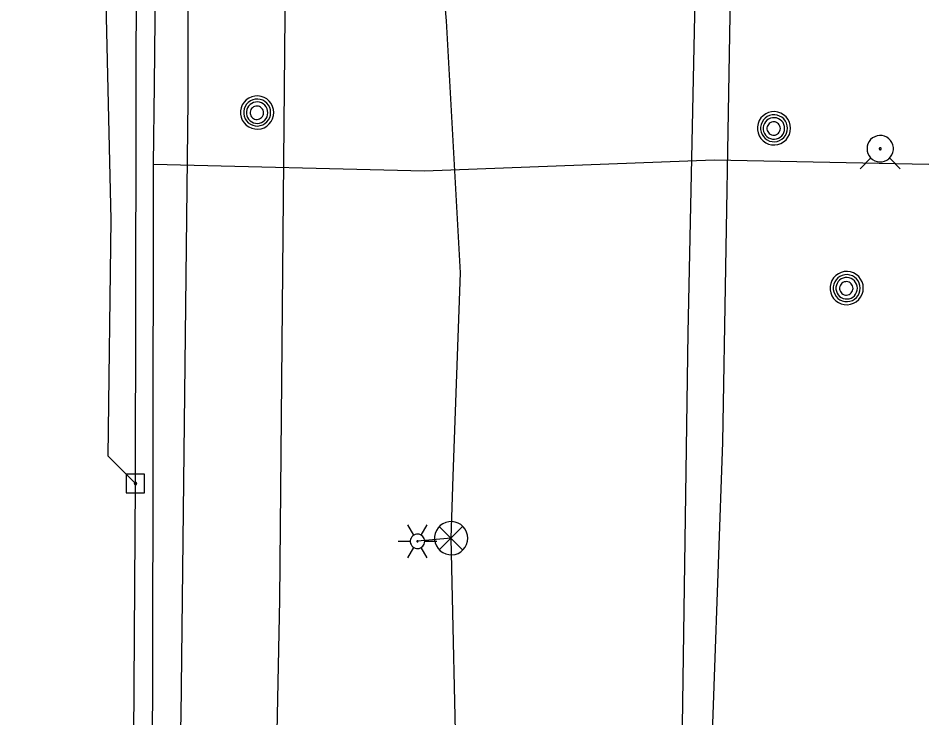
# Model space of a CAD drawing. Extents: x 600849 to 606371, y 330010 to 403088.
# Drawn here: x 601990.9 to 602171.6, y 362292.1 to 362430.8 of the extents above; entities that cross this region are included whole.
import ezdxf

# ---------------------------------------------------------------- set-up
doc = ezdxf.new("R2010")
doc.units = 0
for name, color, linetype in [('E_LTG', 7, 'Continuous'), ('E_SIG', 7, 'Continuous'), ('E_UTL_E_UG', 7, 'Continuous'), ('E_UTL_EPowerPole', 7, 'Continuous'), ('E_UTL_FO_UG', 7, 'Continuous'), ('E_UTL_G_UG', 7, 'Continuous'), ('E_UTL_MH', 7, 'Continuous'), ('E_UTL_Overhead', 7, 'Continuous'), ('E_UTL_T_UG', 7, 'Continuous'), ('E_UTL_W_UG', 7, 'Continuous'), ('E_UTL_WHydrant', 7, 'Continuous')]:
    doc.layers.add(name, color=color, linetype=linetype)

msp = doc.modelspace()

# ---------------------------------------------------------------- linework, layer by layer
at = {"layer": 'E_LTG'}
for points in [[(602069.42, 362328.37), (602068.23, 362330.43)], [(602070.85, 362328.37), (602072.04, 362330.43)], [(602071.56, 362327.13), (602071.54, 362327.4), (602071.46, 362327.66), (602071.34, 362327.91), (602071.17, 362328.12), (602070.96, 362328.3), (602070.73, 362328.43), (602070.47, 362328.52), (602070.2, 362328.56), (602069.93, 362328.55), (602069.67, 362328.48), (602069.42, 362328.37), (602069.2, 362328.21), (602069.01, 362328.02), (602068.86, 362327.79), (602068.76, 362327.54), (602068.71, 362327.27), (602068.71, 362327), (602068.76, 362326.73), (602068.86, 362326.48), (602069.01, 362326.25), (602069.2, 362326.05), (602069.42, 362325.9), (602069.67, 362325.78), (602069.93, 362325.72), (602070.2, 362325.71), (602070.47, 362325.74), (602070.73, 362325.83), (602070.96, 362325.97), (602071.17, 362326.15), (602071.34, 362326.36), (602071.46, 362326.6), (602071.54, 362326.86), (602071.56, 362327.13)], [(602071.56, 362327.13), (602071.54, 362327.4), (602071.46, 362327.66), (602071.34, 362327.91), (602071.17, 362328.12), (602070.96, 362328.3), (602070.73, 362328.43), (602070.47, 362328.52), (602070.2, 362328.56), (602069.93, 362328.55), (602069.67, 362328.48), (602069.42, 362328.37), (602069.2, 362328.21), (602069.01, 362328.02), (602068.86, 362327.79), (602068.76, 362327.54), (602068.71, 362327.27), (602068.71, 362327), (602068.76, 362326.73), (602068.86, 362326.48), (602069.01, 362326.25), (602069.2, 362326.05), (602069.42, 362325.9), (602069.67, 362325.78), (602069.93, 362325.72), (602070.2, 362325.71), (602070.47, 362325.74), (602070.73, 362325.83), (602070.96, 362325.97), (602071.17, 362326.15), (602071.34, 362326.36), (602071.46, 362326.6), (602071.54, 362326.86), (602071.56, 362327.13)], [(602071.56, 362327.13), (602071.54, 362327.4), (602071.46, 362327.66), (602071.34, 362327.91), (602071.17, 362328.12), (602070.96, 362328.3), (602070.73, 362328.43), (602070.47, 362328.52), (602070.2, 362328.56), (602069.93, 362328.55), (602069.67, 362328.48), (602069.42, 362328.37), (602069.2, 362328.21), (602069.01, 362328.02), (602068.86, 362327.79), (602068.76, 362327.54), (602068.71, 362327.27), (602068.71, 362327), (602068.76, 362326.73), (602068.86, 362326.48), (602069.01, 362326.25), (602069.2, 362326.05), (602069.42, 362325.9), (602069.67, 362325.78), (602069.93, 362325.72), (602070.2, 362325.71), (602070.47, 362325.74), (602070.73, 362325.83), (602070.96, 362325.97), (602071.17, 362326.15), (602071.34, 362326.36), (602071.46, 362326.6), (602071.54, 362326.86), (602071.56, 362327.13)], [(602066.32, 362327.13), (602068.7, 362327.13)], [(602070.25, 362327.13), (602070.25, 362327.16), (602070.24, 362327.18), (602070.23, 362327.2), (602070.22, 362327.22), (602070.2, 362327.23), (602070.18, 362327.24), (602070.16, 362327.25), (602070.14, 362327.25), (602070.12, 362327.25), (602070.09, 362327.25), (602070.07, 362327.24), (602070.06, 362327.22), (602070.04, 362327.21), (602070.03, 362327.19), (602070.02, 362327.17), (602070.02, 362327.14), (602070.02, 362327.12), (602070.02, 362327.1), (602070.03, 362327.08), (602070.04, 362327.06), (602070.06, 362327.04), (602070.07, 362327.03), (602070.09, 362327.02), (602070.12, 362327.02), (602070.14, 362327.01), (602070.16, 362327.02), (602070.18, 362327.03), (602070.2, 362327.04), (602070.22, 362327.05), (602070.23, 362327.07), (602070.24, 362327.09), (602070.25, 362327.11), (602070.25, 362327.13)], [(602071.56, 362327.13), (602073.94, 362327.13)], [(602068.23, 362323.83), (602069.42, 362325.9)], [(602072.04, 362323.83), (602070.85, 362325.9)]]:
    msp.add_lwpolyline(points, dxfattribs=at)
at = {"layer": 'E_SIG'}
for points in [[(602080.11, 362327.76), (602080.05, 362328.38), (602079.87, 362328.98), (602079.59, 362329.54), (602079.2, 362330.03), (602078.72, 362330.44), (602078.18, 362330.76), (602077.59, 362330.96), (602076.97, 362331.05), (602076.34, 362331.02), (602075.73, 362330.88), (602075.16, 362330.61), (602074.65, 362330.25), (602074.22, 362329.8), (602073.88, 362329.27), (602073.64, 362328.69), (602073.53, 362328.07), (602073.53, 362327.44), (602073.64, 362326.83), (602073.88, 362326.24), (602074.22, 362325.72), (602074.65, 362325.26), (602075.16, 362324.9), (602075.73, 362324.64), (602076.34, 362324.49), (602076.97, 362324.46), (602077.59, 362324.55), (602078.18, 362324.75), (602078.72, 362325.07), (602079.2, 362325.48), (602079.59, 362325.97), (602079.87, 362326.53), (602080.05, 362327.13), (602080.11, 362327.76)], [(602079.07, 362330.09), (602074.46, 362325.43)], [(602074.46, 362330.04), (602079.12, 362325.39)]]:
    msp.add_lwpolyline(points, dxfattribs=at)
at = {"layer": 'E_UTL_E_UG'}
for points in [[(602127.16, 361969.58), (602118.86, 362084.69), (602120.78, 362185.95), (602122.24, 362258.58), (602123.84, 362368.46), (602125.59, 362450.35), (602124.93, 362550.41), (602127.73, 362610.78), (602126.17, 362644.72), (602128.54, 362722.37), (602129.66, 362860.25), (602130.66, 362957.55), (602132.2, 363238.39)], [(601990.89, 362161.71), (602000.2, 362169.24), (602002.42, 362170.35), (602013.65, 362177.81), (602031.68, 362181.87), (602062.88, 362189.43), (602074.49, 362234.65), (602077.96, 362277.66), (602076.81, 362327.76), (602077.23, 362340.04), (602078.64, 362380.35), (602075.91, 362430.33), (602069.35, 362504.17), (602068.62, 362512.42), (602070.15, 362602.43), (602073.48, 362696.99), (602074.18, 362713.08), (602078.02, 362713.41)], [(602008.74, 362344), (602009.37, 362390.94), (602006.47, 362514.12)], [(602008.74, 362344), (602014.17, 362338.59)], [(602076.81, 362327.76), (602070.13, 362327.13)]]:
    msp.add_lwpolyline(points, dxfattribs=at)
at = {"layer": 'E_UTL_EPowerPole'}
for points in [[(602014.14, 362340.44), (602014.14, 362343.34)], [(602015.98, 362340.44), (602012.29, 362340.44)], [(602012.29, 362340.44), (602012.29, 362336.74)], [(602014.41, 362338.59), (602014.4, 362338.64), (602014.39, 362338.68), (602014.37, 362338.72), (602014.34, 362338.76), (602014.31, 362338.79), (602014.27, 362338.81), (602014.23, 362338.82), (602014.18, 362338.83), (602014.14, 362338.83), (602014.09, 362338.82), (602014.05, 362338.8), (602014.01, 362338.77), (602013.98, 362338.74), (602013.96, 362338.7), (602013.94, 362338.66), (602013.93, 362338.62), (602013.93, 362338.57), (602013.94, 362338.53), (602013.96, 362338.48), (602013.98, 362338.45), (602014.01, 362338.41), (602014.05, 362338.39), (602014.09, 362338.37), (602014.14, 362338.36), (602014.18, 362338.35), (602014.23, 362338.36), (602014.27, 362338.38), (602014.31, 362338.4), (602014.34, 362338.43), (602014.37, 362338.46), (602014.39, 362338.5), (602014.4, 362338.55), (602014.41, 362338.59)], [(602015.98, 362336.74), (602015.98, 362340.44)], [(602012.29, 362336.74), (602015.98, 362336.74)]]:
    msp.add_lwpolyline(points, dxfattribs=at)
at = {"layer": 'E_UTL_FO_UG'}
msp.add_lwpolyline([(602127.89, 362175.18), (602126.8, 362194.14), (602128.15, 362274.2), (602130.71, 362346.76), (602132.5, 362450.75), (602133.15, 362532.1), (602131.45, 362611.96), (602133.29, 362640.79), (602135.72, 362686.34), (602124.01, 362688.17), (602135.59, 362690.4), (602139.13, 362767.82), (602137.22, 362813.98), (602144.45, 362819.7), (602163.94, 362825.93)], dxfattribs=at)
at = {"layer": 'E_UTL_G_UG'}
for points in [[(602006.19, 361898.25), (602007.8, 361966.28), (602006.99, 362034.08), (602007.38, 362096.36), (602006.23, 362168.05), (602009.29, 362218.56), (602016.32, 362228.29), (602017.54, 362278.74), (602017.69, 362337.76), (602017.76, 362401.91), (602017.91, 362417.63), (602019.15, 362534.49), (602010.83, 362544.4)], [(602017.76, 362401.91), (602071.5, 362400.58), (602129, 362402.77), (602171.6, 362401.9)]]:
    msp.add_lwpolyline(points, dxfattribs=at)
at = {"layer": 'E_UTL_MH'}
for points in [[(602041.6, 362412.16), (602041.55, 362412.78), (602041.37, 362413.38), (602041.08, 362413.94), (602040.69, 362414.43), (602040.22, 362414.84), (602039.68, 362415.16), (602039.08, 362415.36), (602038.46, 362415.45), (602037.84, 362415.42), (602037.23, 362415.27), (602036.65, 362415.01), (602036.14, 362414.65), (602035.71, 362414.2), (602035.37, 362413.67), (602035.14, 362413.09), (602035.02, 362412.47), (602035.02, 362411.84), (602035.14, 362411.23), (602035.37, 362410.64), (602035.71, 362410.12), (602036.14, 362409.66), (602036.65, 362409.3), (602037.23, 362409.04), (602037.84, 362408.89), (602038.46, 362408.86), (602039.08, 362408.95), (602039.68, 362409.15), (602040.22, 362409.47), (602040.69, 362409.88), (602041.08, 362410.37), (602041.37, 362410.93), (602041.55, 362411.53), (602041.6, 362412.16)], [(602040.99, 362412.15), (602040.94, 362412.66), (602040.8, 362413.15), (602040.56, 362413.6), (602040.25, 362414), (602039.87, 362414.33), (602039.42, 362414.59), (602038.94, 362414.75), (602038.44, 362414.82), (602037.93, 362414.8), (602037.44, 362414.68), (602036.97, 362414.47), (602036.56, 362414.17), (602036.21, 362413.81), (602035.93, 362413.38), (602035.74, 362412.91), (602035.65, 362412.41), (602035.65, 362411.9), (602035.74, 362411.4), (602035.93, 362410.92), (602036.21, 362410.5), (602036.56, 362410.13), (602036.97, 362409.83), (602037.44, 362409.62), (602037.93, 362409.5), (602038.44, 362409.48), (602038.94, 362409.55), (602039.42, 362409.72), (602039.87, 362409.97), (602040.25, 362410.3), (602040.56, 362410.7), (602040.8, 362411.16), (602040.94, 362411.64), (602040.99, 362412.15)], [(602040.43, 362412.12), (602040.39, 362412.53), (602040.27, 362412.91), (602040.09, 362413.27), (602039.84, 362413.59), (602039.53, 362413.86), (602039.18, 362414.06), (602038.8, 362414.19), (602038.4, 362414.25), (602037.99, 362414.23), (602037.6, 362414.13), (602037.23, 362413.97), (602036.9, 362413.73), (602036.62, 362413.44), (602036.4, 362413.1), (602036.25, 362412.72), (602036.18, 362412.32), (602036.18, 362411.92), (602036.25, 362411.52), (602036.4, 362411.15), (602036.62, 362410.81), (602036.9, 362410.51), (602037.23, 362410.28), (602037.6, 362410.11), (602037.99, 362410.01), (602038.4, 362410), (602038.8, 362410.05), (602039.18, 362410.19), (602039.53, 362410.39), (602039.84, 362410.65), (602040.09, 362410.97), (602040.27, 362411.33), (602040.39, 362411.72), (602040.43, 362412.12)], [(602039.57, 362412.11), (602039.55, 362412.36), (602039.48, 362412.6), (602039.36, 362412.83), (602039.2, 362413.03), (602039.01, 362413.19), (602038.79, 362413.32), (602038.55, 362413.4), (602038.3, 362413.44), (602038.05, 362413.43), (602037.8, 362413.37), (602037.57, 362413.26), (602037.37, 362413.11), (602037.19, 362412.93), (602037.05, 362412.72), (602036.96, 362412.48), (602036.91, 362412.23), (602036.91, 362411.98), (602036.96, 362411.73), (602037.05, 362411.5), (602037.19, 362411.28), (602037.37, 362411.1), (602037.57, 362410.95), (602037.8, 362410.85), (602038.05, 362410.79), (602038.3, 362410.78), (602038.55, 362410.81), (602038.79, 362410.9), (602039.01, 362411.02), (602039.2, 362411.19), (602039.36, 362411.39), (602039.48, 362411.61), (602039.55, 362411.85), (602039.57, 362412.11)], [(602144.18, 362409.03), (602144.12, 362409.65), (602143.95, 362410.26), (602143.66, 362410.81), (602143.27, 362411.31), (602142.8, 362411.72), (602142.25, 362412.03), (602141.66, 362412.24), (602141.04, 362412.33), (602140.41, 362412.3), (602139.8, 362412.15), (602139.23, 362411.89), (602138.72, 362411.52), (602138.29, 362411.07), (602137.95, 362410.54), (602137.72, 362409.96), (602137.6, 362409.34), (602137.6, 362408.72), (602137.72, 362408.1), (602137.95, 362407.52), (602138.29, 362406.99), (602138.72, 362406.54), (602139.23, 362406.17), (602139.8, 362405.91), (602140.41, 362405.76), (602141.04, 362405.73), (602141.66, 362405.82), (602142.25, 362406.03), (602142.8, 362406.34), (602143.27, 362406.75), (602143.66, 362407.25), (602143.95, 362407.8), (602144.12, 362408.41), (602144.18, 362409.03)], [(602143.57, 362409.03), (602143.52, 362409.53), (602143.38, 362410.02), (602143.14, 362410.47), (602142.83, 362410.87), (602142.44, 362411.21), (602142, 362411.46), (602141.52, 362411.63), (602141.02, 362411.7), (602140.51, 362411.68), (602140.02, 362411.56), (602139.55, 362411.34), (602139.14, 362411.05), (602138.79, 362410.68), (602138.51, 362410.25), (602138.32, 362409.78), (602138.23, 362409.28), (602138.23, 362408.77), (602138.32, 362408.27), (602138.51, 362407.8), (602138.79, 362407.37), (602139.14, 362407), (602139.55, 362406.71), (602140.02, 362406.5), (602140.51, 362406.38), (602141.02, 362406.35), (602141.52, 362406.42), (602142, 362406.59), (602142.44, 362406.85), (602142.83, 362407.18), (602143.14, 362407.58), (602143.38, 362408.03), (602143.52, 362408.52), (602143.57, 362409.03)], [(602143, 362409), (602142.97, 362409.4), (602142.85, 362409.79), (602142.67, 362410.15), (602142.42, 362410.47), (602142.11, 362410.73), (602141.76, 362410.93), (602141.38, 362411.07), (602140.98, 362411.12), (602140.57, 362411.1), (602140.18, 362411.01), (602139.81, 362410.84), (602139.48, 362410.61), (602139.2, 362410.31), (602138.98, 362409.97), (602138.83, 362409.6), (602138.76, 362409.2), (602138.76, 362408.79), (602138.83, 362408.4), (602138.98, 362408.02), (602139.2, 362407.68), (602139.48, 362407.39), (602139.81, 362407.15), (602140.18, 362406.99), (602140.57, 362406.89), (602140.98, 362406.87), (602141.38, 362406.93), (602141.76, 362407.06), (602142.11, 362407.26), (602142.42, 362407.53), (602142.67, 362407.85), (602142.85, 362408.21), (602142.97, 362408.59), (602143, 362409)], [(602142.15, 362408.98), (602142.13, 362409.23), (602142.05, 362409.48), (602141.94, 362409.7), (602141.78, 362409.9), (602141.59, 362410.07), (602141.37, 362410.19), (602141.13, 362410.28), (602140.88, 362410.31), (602140.63, 362410.3), (602140.38, 362410.24), (602140.15, 362410.14), (602139.95, 362409.99), (602139.77, 362409.81), (602139.63, 362409.59), (602139.54, 362409.36), (602139.49, 362409.11), (602139.49, 362408.86), (602139.54, 362408.61), (602139.63, 362408.37), (602139.77, 362408.16), (602139.95, 362407.98), (602140.15, 362407.83), (602140.38, 362407.72), (602140.63, 362407.66), (602140.88, 362407.65), (602141.13, 362407.69), (602141.37, 362407.77), (602141.59, 362407.9), (602141.78, 362408.06), (602141.94, 362408.26), (602142.05, 362408.49), (602142.13, 362408.73), (602142.15, 362408.98)], [(602158.61, 362377.34), (602158.55, 362377.96), (602158.37, 362378.56), (602158.08, 362379.12), (602157.69, 362379.61), (602157.22, 362380.03), (602156.68, 362380.34), (602156.08, 362380.54), (602155.46, 362380.63), (602154.84, 362380.6), (602154.23, 362380.46), (602153.66, 362380.2), (602153.15, 362379.83), (602152.71, 362379.38), (602152.37, 362378.85), (602152.14, 362378.27), (602152.02, 362377.65), (602152.02, 362377.02), (602152.14, 362376.41), (602152.37, 362375.83), (602152.71, 362375.3), (602153.15, 362374.84), (602153.66, 362374.48), (602154.23, 362374.22), (602154.84, 362374.07), (602155.46, 362374.04), (602156.08, 362374.13), (602156.68, 362374.34), (602157.22, 362374.65), (602157.69, 362375.06), (602158.08, 362375.55), (602158.37, 362376.11), (602158.55, 362376.71), (602158.61, 362377.34)], [(602157.99, 362377.33), (602157.94, 362377.84), (602157.8, 362378.33), (602157.57, 362378.78), (602157.25, 362379.18), (602156.87, 362379.51), (602156.43, 362379.77), (602155.95, 362379.93), (602155.44, 362380.01), (602154.93, 362379.98), (602154.44, 362379.86), (602153.98, 362379.65), (602153.56, 362379.36), (602153.21, 362378.99), (602152.93, 362378.56), (602152.75, 362378.09), (602152.65, 362377.59), (602152.65, 362377.08), (602152.75, 362376.58), (602152.93, 362376.11), (602153.21, 362375.68), (602153.56, 362375.31), (602153.98, 362375.01), (602154.44, 362374.8), (602154.93, 362374.68), (602155.44, 362374.66), (602155.95, 362374.73), (602156.43, 362374.9), (602156.87, 362375.15), (602157.25, 362375.49), (602157.57, 362375.89), (602157.8, 362376.34), (602157.94, 362376.83), (602157.99, 362377.33)], [(602157.43, 362377.3), (602157.39, 362377.71), (602157.28, 362378.1), (602157.09, 362378.46), (602156.84, 362378.77), (602156.53, 362379.04), (602156.18, 362379.24), (602155.8, 362379.37), (602155.4, 362379.43), (602155, 362379.41), (602154.6, 362379.32), (602154.23, 362379.15), (602153.9, 362378.91), (602153.63, 362378.62), (602153.41, 362378.28), (602153.26, 362377.9), (602153.18, 362377.51), (602153.18, 362377.1), (602153.26, 362376.7), (602153.41, 362376.33), (602153.63, 362375.99), (602153.9, 362375.7), (602154.23, 362375.46), (602154.6, 362375.29), (602155, 362375.2), (602155.4, 362375.18), (602155.8, 362375.24), (602156.18, 362375.37), (602156.53, 362375.57), (602156.84, 362375.84), (602157.09, 362376.15), (602157.28, 362376.51), (602157.39, 362376.9), (602157.43, 362377.3)], [(602156.57, 362377.29), (602156.55, 362377.54), (602156.48, 362377.78), (602156.36, 362378.01), (602156.2, 362378.21), (602156.01, 362378.37), (602155.79, 362378.5), (602155.55, 362378.58), (602155.3, 362378.62), (602155.05, 362378.61), (602154.8, 362378.55), (602154.57, 362378.44), (602154.37, 362378.3), (602154.19, 362378.11), (602154.06, 362377.9), (602153.96, 362377.66), (602153.91, 362377.42), (602153.91, 362377.16), (602153.96, 362376.91), (602154.06, 362376.68), (602154.19, 362376.47), (602154.37, 362376.28), (602154.57, 362376.14), (602154.8, 362376.03), (602155.05, 362375.97), (602155.3, 362375.96), (602155.55, 362375.99), (602155.79, 362376.08), (602156.01, 362376.2), (602156.2, 362376.37), (602156.36, 362376.57), (602156.48, 362376.79), (602156.55, 362377.04), (602156.57, 362377.29)]]:
    msp.add_lwpolyline(points, dxfattribs=at)
at = {"layer": 'E_UTL_Overhead'}
msp.add_lwpolyline([(602006.07, 361225.37), (602007.31, 361412.08), (602007.49, 361460.34), (602006.99, 361560.97), (602010.23, 361723.79), (602008.35, 361890.76), (602011.4, 362030.82), (602013.06, 362167.76), (602014.17, 362338.59), (602014.48, 362518.11), (602015.76, 362635.51)], dxfattribs=at)
at = {"layer": 'E_UTL_T_UG'}
msp.add_lwpolyline([(602029, 361187.95), (602030.09, 361332.68), (602030.32, 361479.32), (602031.6, 361623.57), (602034.81, 361758.94), (602039.97, 361895.46), (602038.92, 362037.46), (602039.07, 362150.46), (602039.52, 362213.37), (602040.11, 362261.56), (602042.13, 362282.82), (602042.8, 362315.54), (602044.04, 362453.27), (602044.88, 362483.99), (602046.05, 362603.33), (602046.4, 362728.45), (602052.99, 362867.92), (602054.63, 363014.99), (602055.87, 363161.76), (602058.26, 363302.99), (602058.58, 363452.58), (602055.9, 363653.18), (602056.25, 363696.56), (602056.95, 363843.75)], dxfattribs=at)
at = {"layer": 'E_UTL_W_UG'}
msp.add_lwpolyline([(602016.98, 361938.65), (602018.86, 361987.61), (602019.27, 362115.15), (602019.89, 362157.56), (602019.84, 362183.66), (602023.24, 362292.42), (602024.62, 362414.61), (602024.75, 362534.97), (602022.93, 362612.44)], dxfattribs=at)
at = {"layer": 'E_UTL_WHydrant'}
for points in [[(602159.34, 362404.98), (602159.38, 362404.48), (602159.52, 362404), (602159.75, 362403.56), (602160.06, 362403.17), (602160.44, 362402.84), (602160.87, 362402.59), (602161.34, 362402.43), (602161.83, 362402.36), (602162.33, 362402.38), (602162.82, 362402.5), (602163.27, 362402.71), (602163.68, 362403), (602164.02, 362403.36), (602164.29, 362403.78), (602164.47, 362404.24), (602164.57, 362404.73), (602164.57, 362405.23), (602164.47, 362405.72), (602164.29, 362406.18), (602164.02, 362406.6), (602163.68, 362406.96), (602163.27, 362407.25), (602162.82, 362407.46), (602162.33, 362407.58), (602161.83, 362407.6), (602161.34, 362407.53), (602160.87, 362407.36), (602160.44, 362407.12), (602160.06, 362406.79), (602159.75, 362406.4), (602159.52, 362405.95), (602159.38, 362405.48), (602159.34, 362404.98)], [(602161.76, 362404.98), (602161.76, 362404.94), (602161.77, 362404.9), (602161.79, 362404.87), (602161.81, 362404.84), (602161.84, 362404.82), (602161.87, 362404.8), (602161.91, 362404.78), (602161.95, 362404.78), (602161.99, 362404.78), (602162.02, 362404.79), (602162.06, 362404.81), (602162.09, 362404.83), (602162.12, 362404.85), (602162.14, 362404.89), (602162.15, 362404.92), (602162.16, 362404.96), (602162.16, 362405), (602162.15, 362405.04), (602162.14, 362405.07), (602162.12, 362405.1), (602162.09, 362405.13), (602162.06, 362405.15), (602162.02, 362405.17), (602161.99, 362405.18), (602161.95, 362405.18), (602161.91, 362405.17), (602161.87, 362405.16), (602161.84, 362405.14), (602161.81, 362405.12), (602161.79, 362405.09), (602161.77, 362405.05), (602161.76, 362405.02), (602161.76, 362404.98)], [(602160.12, 362403.14), (602157.98, 362401)], [(602163.79, 362403.14), (602165.93, 362401)]]:
    msp.add_lwpolyline(points, dxfattribs=at)

doc.saveas('drawing.dxf')
